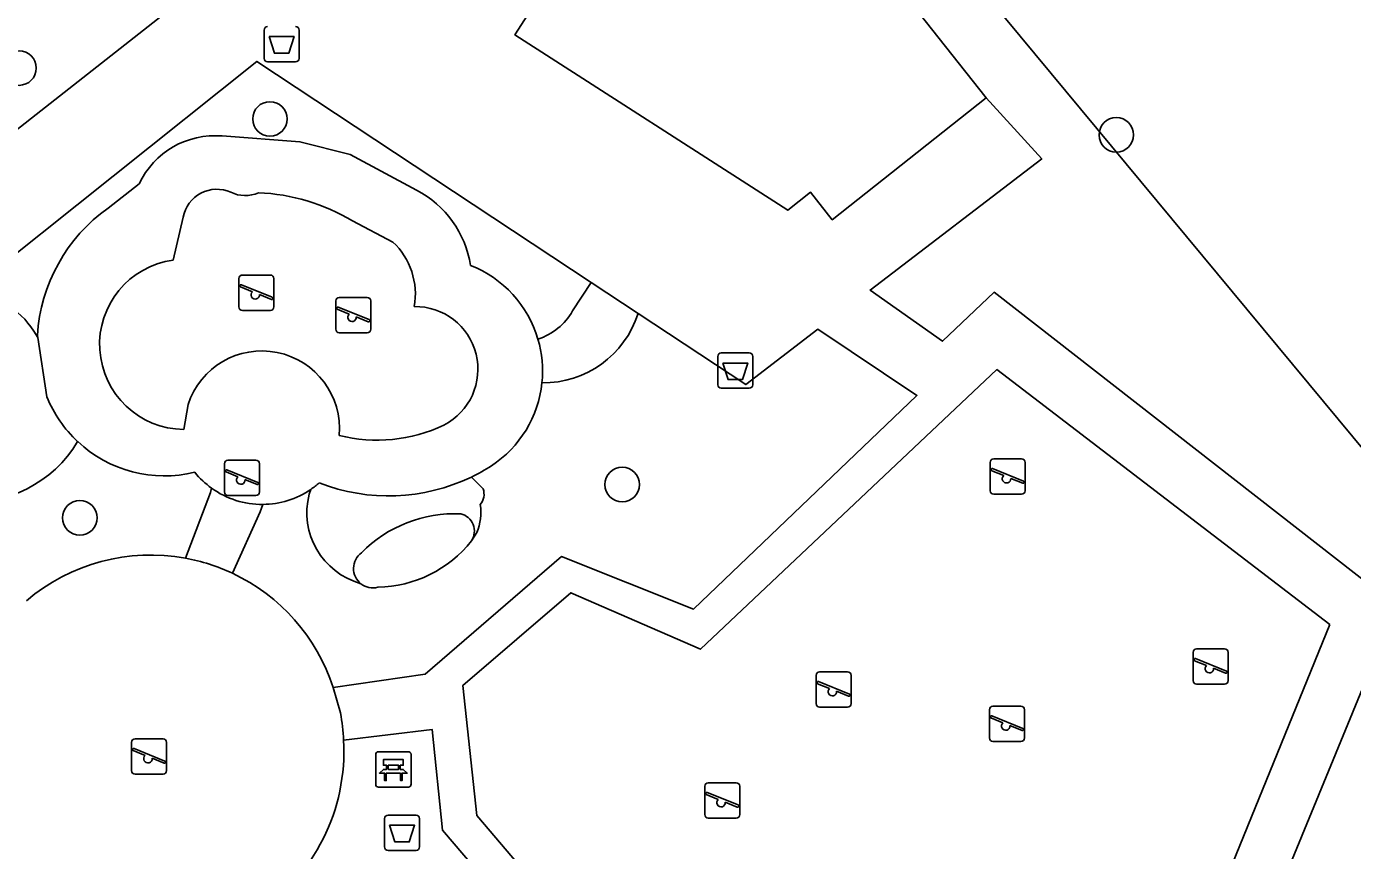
# Model space of a CAD drawing. Extents: x 159888 to 160757, y 384031 to 384746.
# Drawn here: x 160301.51 to 160339.01, y 384151.94 to 384175.24 of the extents above; entities that cross this region are included whole.
import ezdxf

# ---------------------------------------------------------------- set-up
doc = ezdxf.new("R2010")
doc.units = 0
for name, color, linetype in [('IMGEO_Afvalbak', 7, 'Continuous'), ('IMGEO_Bank', 7, 'Continuous'), ('IMGEO_Boom', 7, 'Continuous'), ('IMGEO_Groenvoorziening', 7, 'Continuous'), ('IMGEO_Hek', 7, 'Continuous'), ('IMGEO_Pand', 7, 'Continuous'), ('IMGEO_Speelvoorziening', 7, 'Continuous'), ('IMGEO_Voetpad_gesloten', 7, 'Continuous'), ('IMGEO_Voetpad_open', 7, 'Continuous')]:
    doc.layers.add(name, color=color, linetype=linetype)

msp = doc.modelspace()

# ---------------------------------------------------------------- linework, layer by layer
at = {"layer": 'IMGEO_Afvalbak'}
for p, q in [((160308.233, 384174.338), (160308.233, 384175.138)), ((160308.233, 384175.138), (160308.233, 384174.338)), ((160309.223, 384175.138), (160309.223, 384174.338)), ((160309.223, 384174.338), (160309.223, 384175.138)), ((160309.123, 384174.238), (160308.333, 384174.238)), ((160308.333, 384174.238), (160309.123, 384174.238)), ((160321.163, 384166.011), (160321.953, 384166.011)), ((160321.953, 384166.011), (160321.163, 384166.011)), ((160321.063, 384165.111), (160321.063, 384165.911)), ((160321.063, 384165.911), (160321.063, 384165.111)), ((160322.053, 384165.911), (160322.053, 384165.111)), ((160322.053, 384165.111), (160322.053, 384165.911)), ((160321.953, 384165.011), (160321.163, 384165.011)), ((160321.163, 384165.011), (160321.953, 384165.011)), ((160311.74, 384152.944), (160312.53, 384152.944)), ((160312.53, 384152.944), (160311.74, 384152.944)), ((160311.64, 384152.044), (160311.64, 384152.844)), ((160311.64, 384152.844), (160311.64, 384152.044)), ((160312.63, 384152.844), (160312.63, 384152.044)), ((160312.63, 384152.044), (160312.63, 384152.844)), ((160312.53, 384151.944), (160311.74, 384151.944)), ((160311.74, 384151.944), (160312.53, 384151.944))]:
    msp.add_line(p, q, dxfattribs=at)
for points in [[(160308.376, 384174.952), (160309.08, 384174.952), (160308.931, 384174.482), (160308.525, 384174.482), (160308.376, 384174.952)], [(160321.206, 384165.725), (160321.91, 384165.725), (160321.761, 384165.255), (160321.355, 384165.255), (160321.206, 384165.725)], [(160311.783, 384152.658), (160312.487, 384152.658), (160312.338, 384152.188), (160311.932, 384152.188), (160311.783, 384152.658)]]:
    msp.add_lwpolyline(points, dxfattribs=at)
for centre, start, end in [((160308.333, 384175.138), 90, 180), ((160308.333, 384175.138), 90, 180), ((160309.123, 384175.138), 0, 90), ((160309.123, 384175.138), 360, 90), ((160308.333, 384174.338), 180, 270), ((160308.333, 384174.338), 180, 270), ((160309.123, 384174.338), 270, 0), ((160309.123, 384174.338), 270, 0), ((160321.163, 384165.911), 90, 180), ((160321.163, 384165.911), 90, 180), ((160321.953, 384165.911), 0, 90), ((160321.953, 384165.911), 360, 90), ((160321.163, 384165.111), 180, 270), ((160321.163, 384165.111), 180, 270), ((160321.953, 384165.111), 270, 0), ((160321.953, 384165.111), 270, 0), ((160311.74, 384152.844), 90, 180), ((160311.74, 384152.844), 90, 180), ((160312.53, 384152.844), 0, 90), ((160312.53, 384152.844), 360, 90), ((160311.74, 384152.044), 180, 270), ((160311.74, 384152.044), 180, 270), ((160312.53, 384152.044), 270, 0), ((160312.53, 384152.044), 270, 0)]:
    msp.add_arc(centre, 0.1, start, end, dxfattribs=at)
at = {"layer": 'IMGEO_Bank'}
for p, q in [((160311.463, 384154.736), (160312.304, 384154.736)), ((160312.304, 384154.736), (160311.463, 384154.736)), ((160311.388, 384153.811), (160311.388, 384154.652)), ((160311.388, 384154.652), (160311.388, 384153.811)), ((160311.697, 384154.242), (160311.697, 384154.348)), ((160311.741, 384154.348), (160311.741, 384154.242)), ((160312.029, 384154.354), (160311.747, 384154.354)), ((160312.035, 384154.242), (160312.035, 384154.348)), ((160312.079, 384154.348), (160312.079, 384154.242)), ((160312.388, 384154.661), (160312.388, 384153.82)), ((160312.388, 384153.82), (160312.388, 384154.661)), ((160312.085, 384154.134), (160311.692, 384154.134)), ((160311.747, 384154.236), (160312.029, 384154.236)), ((160312.313, 384153.736), (160311.472, 384153.736)), ((160311.472, 384153.736), (160312.313, 384153.736))]:
    msp.add_line(p, q, dxfattribs=at)
for points in [[(160311.691, 384154.354), (160311.605, 384154.354), (160311.605, 384154.515), (160312.168, 384154.515), (160312.168, 384154.354), (160312.085, 384154.354)], [(160311.635, 384154.134), (160311.493, 384154.134), (160311.605, 384154.236), (160311.691, 384154.236)], [(160311.685, 384154.127), (160311.685, 384153.92), (160311.642, 384153.92), (160311.642, 384154.127)], [(160312.085, 384154.236), (160312.168, 384154.236), (160312.28, 384154.134), (160312.141, 384154.134)], [(160312.135, 384154.127), (160312.135, 384153.92), (160312.091, 384153.92), (160312.091, 384154.127)]]:
    msp.add_lwpolyline(points, dxfattribs=at)
for centre, radius, start, end in [((160311.466, 384154.658), 0.0779, 92.4484, 184.2845), ((160311.466, 384154.658), 0.0779, 92.4484, 184.2845), ((160312.31, 384154.658), 0.0779, 2.4484, 94.2845), ((160312.31, 384154.658), 0.0779, 2.4484, 94.2845), ((160311.69, 384154.347), 0.00671, 2.8957, 87.1043), ((160311.747, 384154.347), 0.00671, 92.8957, 177.1043), ((160312.029, 384154.347), 0.00671, 2.8957, 87.1043), ((160312.086, 384154.347), 0.00671, 92.8957, 177.1043), ((160311.635, 384154.127), 0.00671, 2.8957, 87.1043), ((160311.692, 384154.127), 0.00671, 92.8957, 177.1043), ((160311.69, 384154.243), 0.00671, 272.8957, 357.1043), ((160311.747, 384154.243), 0.00671, 182.8957, 267.1043), ((160312.029, 384154.243), 0.00671, 272.8957, 357.1043), ((160312.086, 384154.243), 0.00671, 182.8957, 267.1043), ((160312.084, 384154.127), 0.00671, 2.8957, 87.1043), ((160312.141, 384154.127), 0.00671, 92.8957, 177.1043), ((160311.466, 384153.814), 0.0779, 182.4484, 274.2845), ((160311.466, 384153.814), 0.0779, 182.4484, 274.2845), ((160312.31, 384153.814), 0.0779, 272.4484, 4.2845), ((160312.31, 384153.814), 0.0779, 272.4484, 4.2845)]:
    msp.add_arc(centre, radius, start, end, dxfattribs=at)
at = {"layer": 'IMGEO_Boom'}
for centre in [(160301.301, 384174.064), (160308.398, 384172.624), (160332.334, 384172.175), (160318.36, 384162.288), (160303.021, 384161.348)]:
    msp.add_circle(centre, 0.489, dxfattribs=at)
at = {"layer": 'IMGEO_Groenvoorziening'}
msp.add_lwpolyline([(160320.203, 384186.297), (160370.292, 384125.992), (160324.007, 384087.931), (160277.589, 384144.414)], dxfattribs=at)
at = {"layer": 'IMGEO_Hek'}
msp.add_lwpolyline([(160316.691, 384188.671), (160318.655, 384188.161), (160320.203, 384186.297), (160370.292, 384125.992), (160324.007, 384087.931), (160277.589, 384144.414)], dxfattribs=at)
at = {"layer": 'IMGEO_Pand'}
for points in [[(160319.628, 384184.619), (160315.276, 384181.172), (160317.492, 384178.374), (160315.326, 384175.002), (160323.045, 384170.045), (160323.686, 384170.553), (160324.301, 384169.777), (160328.653, 384173.223)], [(160328.653, 384173.223), (160319.628, 384184.619)]]:
    msp.add_lwpolyline(points, dxfattribs=at)
at = {"layer": 'IMGEO_Speelvoorziening'}
for p, q in [((160307.52, 384167.312), (160307.52, 384168.112)), ((160307.52, 384168.112), (160307.52, 384167.312)), ((160307.903, 384167.74), (160307.564, 384167.877)), ((160307.589, 384167.937), (160308.465, 384167.584)), ((160307.62, 384168.212), (160308.41, 384168.212)), ((160308.41, 384168.212), (160307.62, 384168.212)), ((160308.51, 384168.112), (160308.51, 384167.312)), ((160308.51, 384167.312), (160308.51, 384168.112)), ((160308.441, 384167.524), (160308.101, 384167.661)), ((160310.258, 384166.68), (160310.258, 384167.48)), ((160310.258, 384167.48), (160310.258, 384166.68)), ((160310.358, 384167.58), (160311.148, 384167.58)), ((160311.148, 384167.58), (160310.358, 384167.58)), ((160311.248, 384167.48), (160311.248, 384166.68)), ((160311.248, 384166.68), (160311.248, 384167.48)), ((160308.41, 384167.212), (160307.62, 384167.212)), ((160307.62, 384167.212), (160308.41, 384167.212)), ((160310.641, 384167.108), (160310.302, 384167.245)), ((160310.327, 384167.305), (160311.203, 384166.952)), ((160311.179, 384166.892), (160310.839, 384167.029)), ((160311.148, 384166.58), (160310.358, 384166.58)), ((160310.358, 384166.58), (160311.148, 384166.58)), ((160307.211, 384162.979), (160308.001, 384162.979)), ((160308.001, 384162.979), (160307.211, 384162.979)), ((160328.866, 384163.015), (160329.656, 384163.015)), ((160329.656, 384163.015), (160328.866, 384163.015)), ((160307.111, 384162.079), (160307.111, 384162.879)), ((160307.111, 384162.879), (160307.111, 384162.079)), ((160307.494, 384162.507), (160307.155, 384162.644)), ((160307.18, 384162.704), (160308.056, 384162.351)), ((160308.101, 384162.879), (160308.101, 384162.079)), ((160308.101, 384162.079), (160308.101, 384162.879)), ((160328.766, 384162.115), (160328.766, 384162.915)), ((160328.766, 384162.915), (160328.766, 384162.115)), ((160329.149, 384162.543), (160328.81, 384162.68)), ((160328.835, 384162.74), (160329.711, 384162.387)), ((160329.756, 384162.915), (160329.756, 384162.115)), ((160329.756, 384162.115), (160329.756, 384162.915)), ((160308.032, 384162.291), (160307.692, 384162.428)), ((160329.687, 384162.327), (160329.347, 384162.464)), ((160308.001, 384161.979), (160307.211, 384161.979)), ((160307.211, 384161.979), (160308.001, 384161.979)), ((160329.656, 384162.015), (160328.866, 384162.015)), ((160328.866, 384162.015), (160329.656, 384162.015)), ((160334.505, 384156.745), (160334.505, 384157.545)), ((160334.505, 384157.545), (160334.505, 384156.745)), ((160334.574, 384157.37), (160335.45, 384157.017)), ((160334.605, 384157.645), (160335.395, 384157.645)), ((160335.395, 384157.645), (160334.605, 384157.645)), ((160335.495, 384157.545), (160335.495, 384156.745)), ((160335.495, 384156.745), (160335.495, 384157.545)), ((160323.943, 384156.995), (160324.733, 384156.995)), ((160324.733, 384156.995), (160323.943, 384156.995)), ((160334.888, 384157.173), (160334.549, 384157.31)), ((160335.426, 384156.957), (160335.086, 384157.094)), ((160323.843, 384156.095), (160323.843, 384156.895)), ((160323.843, 384156.895), (160323.843, 384156.095)), ((160324.226, 384156.523), (160323.887, 384156.66)), ((160323.912, 384156.72), (160324.788, 384156.367)), ((160324.833, 384156.895), (160324.833, 384156.095)), ((160324.833, 384156.095), (160324.833, 384156.895)), ((160335.395, 384156.645), (160334.605, 384156.645)), ((160334.605, 384156.645), (160335.395, 384156.645)), ((160324.764, 384156.307), (160324.424, 384156.444)), ((160324.733, 384155.995), (160323.943, 384155.995)), ((160323.943, 384155.995), (160324.733, 384155.995)), ((160328.746, 384155.125), (160328.746, 384155.925)), ((160328.746, 384155.925), (160328.746, 384155.125)), ((160328.846, 384156.025), (160329.636, 384156.025)), ((160329.636, 384156.025), (160328.846, 384156.025)), ((160329.736, 384155.925), (160329.736, 384155.125)), ((160329.736, 384155.125), (160329.736, 384155.925)), ((160329.129, 384155.553), (160328.79, 384155.69)), ((160328.815, 384155.75), (160329.691, 384155.397)), ((160329.667, 384155.337), (160329.327, 384155.474)), ((160304.584, 384155.101), (160305.374, 384155.101)), ((160305.374, 384155.101), (160304.584, 384155.101)), ((160304.484, 384154.201), (160304.484, 384155.001)), ((160304.484, 384155.001), (160304.484, 384154.201)), ((160304.867, 384154.629), (160304.528, 384154.766)), ((160304.553, 384154.826), (160305.429, 384154.473)), ((160305.474, 384155.001), (160305.474, 384154.201)), ((160305.474, 384154.201), (160305.474, 384155.001)), ((160329.636, 384155.025), (160328.846, 384155.025)), ((160328.846, 384155.025), (160329.636, 384155.025)), ((160305.405, 384154.413), (160305.065, 384154.55)), ((160305.374, 384154.101), (160304.584, 384154.101)), ((160304.584, 384154.101), (160305.374, 384154.101)), ((160320.695, 384152.959), (160320.695, 384153.759)), ((160320.695, 384153.759), (160320.695, 384152.959)), ((160320.795, 384153.859), (160321.585, 384153.859)), ((160321.585, 384153.859), (160320.795, 384153.859)), ((160321.685, 384153.759), (160321.685, 384152.959)), ((160321.685, 384152.959), (160321.685, 384153.759)), ((160321.078, 384153.387), (160320.739, 384153.524)), ((160320.764, 384153.584), (160321.64, 384153.231)), ((160321.616, 384153.171), (160321.276, 384153.308)), ((160321.585, 384152.859), (160320.795, 384152.859)), ((160320.795, 384152.859), (160321.585, 384152.859))]:
    msp.add_line(p, q, dxfattribs=at)
for centre, radius, start, end in [((160307.62, 384168.112), 0.1, 90, 180), ((160307.62, 384168.112), 0.1, 90, 180), ((160307.577, 384167.907), 0.0327, 68.078, 248.078), ((160308.41, 384168.112), 0.1, 0, 90), ((160308.41, 384168.112), 0.1, 360, 90), ((160307.982, 384167.65), 0.12, 130.9928, 5.1632), ((160308.453, 384167.554), 0.0327, 248.078, 68.078), ((160310.358, 384167.48), 0.1, 90, 180), ((160310.358, 384167.48), 0.1, 90, 180), ((160311.148, 384167.48), 0.1, 0, 90), ((160311.148, 384167.48), 0.1, 360, 90), ((160307.62, 384167.312), 0.1, 180, 270), ((160307.62, 384167.312), 0.1, 180, 270), ((160308.41, 384167.312), 0.1, 270, 0), ((160308.41, 384167.312), 0.1, 270, 0), ((160310.315, 384167.275), 0.0327, 68.078, 248.078), ((160310.72, 384167.018), 0.12, 130.9928, 5.1632), ((160311.191, 384166.922), 0.0327, 248.078, 68.078), ((160310.358, 384166.68), 0.1, 180, 270), ((160310.358, 384166.68), 0.1, 180, 270), ((160311.148, 384166.68), 0.1, 270, 0), ((160311.148, 384166.68), 0.1, 270, 0), ((160307.211, 384162.879), 0.1, 90, 180), ((160307.211, 384162.879), 0.1, 90, 180), ((160308.001, 384162.879), 0.1, 0, 90), ((160308.001, 384162.879), 0.1, 360, 90), ((160328.866, 384162.915), 0.1, 90, 180), ((160328.866, 384162.915), 0.1, 90, 180), ((160329.656, 384162.915), 0.1, 0, 90), ((160329.656, 384162.915), 0.1, 360, 90), ((160307.168, 384162.674), 0.0327, 68.078, 248.078), ((160328.823, 384162.71), 0.0327, 68.078, 248.078), ((160307.573, 384162.417), 0.12, 130.9928, 5.1632), ((160308.044, 384162.321), 0.0327, 248.078, 68.078), ((160329.228, 384162.453), 0.12, 130.9928, 5.1632), ((160329.699, 384162.357), 0.0327, 248.078, 68.078), ((160307.211, 384162.079), 0.1, 180, 270), ((160307.211, 384162.079), 0.1, 180, 270), ((160308.001, 384162.079), 0.1, 270, 0), ((160308.001, 384162.079), 0.1, 270, 0), ((160328.866, 384162.115), 0.1, 180, 270), ((160328.866, 384162.115), 0.1, 180, 270), ((160329.656, 384162.115), 0.1, 270, 0), ((160329.656, 384162.115), 0.1, 270, 0), ((160334.605, 384157.545), 0.1, 90, 180), ((160334.605, 384157.545), 0.1, 90, 180), ((160334.562, 384157.34), 0.0327, 68.078, 248.078), ((160335.395, 384157.545), 0.1, 0, 90), ((160335.395, 384157.545), 0.1, 360, 90), ((160323.943, 384156.895), 0.1, 90, 180), ((160323.943, 384156.895), 0.1, 90, 180), ((160324.733, 384156.895), 0.1, 0, 90), ((160324.733, 384156.895), 0.1, 360, 90), ((160334.967, 384157.083), 0.12, 130.9928, 5.1632), ((160335.438, 384156.987), 0.0327, 248.078, 68.078), ((160323.9, 384156.69), 0.0327, 68.078, 248.078), ((160334.605, 384156.745), 0.1, 180, 270), ((160334.605, 384156.745), 0.1, 180, 270), ((160335.395, 384156.745), 0.1, 270, 0), ((160335.395, 384156.745), 0.1, 270, 0), ((160324.305, 384156.433), 0.12, 130.9928, 5.1632), ((160324.776, 384156.337), 0.0327, 248.078, 68.078), ((160323.943, 384156.095), 0.1, 180, 270), ((160323.943, 384156.095), 0.1, 180, 270), ((160324.733, 384156.095), 0.1, 270, 0), ((160324.733, 384156.095), 0.1, 270, 0), ((160328.846, 384155.925), 0.1, 90, 180), ((160328.846, 384155.925), 0.1, 90, 180), ((160329.636, 384155.925), 0.1, 0, 90), ((160329.636, 384155.925), 0.1, 360, 90), ((160328.803, 384155.72), 0.0327, 68.078, 248.078), ((160329.208, 384155.463), 0.12, 130.9928, 5.1632), ((160304.584, 384155.001), 0.1, 90, 180), ((160304.584, 384155.001), 0.1, 90, 180), ((160305.374, 384155.001), 0.1, 0, 90), ((160305.374, 384155.001), 0.1, 360, 90), ((160328.846, 384155.125), 0.1, 180, 270), ((160328.846, 384155.125), 0.1, 180, 270), ((160329.636, 384155.125), 0.1, 270, 0), ((160329.636, 384155.125), 0.1, 270, 0), ((160329.679, 384155.367), 0.0327, 248.078, 68.078), ((160304.541, 384154.796), 0.0327, 68.078, 248.078), ((160304.946, 384154.539), 0.12, 130.9928, 5.1632), ((160305.417, 384154.443), 0.0327, 248.078, 68.078), ((160304.584, 384154.201), 0.1, 180, 270), ((160304.584, 384154.201), 0.1, 180, 270), ((160305.374, 384154.201), 0.1, 270, 0), ((160305.374, 384154.201), 0.1, 270, 0), ((160320.795, 384153.759), 0.1, 90, 180), ((160320.795, 384153.759), 0.1, 90, 180), ((160321.585, 384153.759), 0.1, 0, 90), ((160321.585, 384153.759), 0.1, 360, 90), ((160320.752, 384153.554), 0.0327, 68.078, 248.078), ((160321.157, 384153.297), 0.12, 130.9928, 5.1632), ((160321.628, 384153.201), 0.0327, 248.078, 68.078), ((160320.795, 384152.959), 0.1, 180, 270), ((160320.795, 384152.959), 0.1, 180, 270), ((160321.585, 384152.959), 0.1, 270, 0), ((160321.585, 384152.959), 0.1, 270, 0)]:
    msp.add_arc(centre, radius, start, end, dxfattribs=at)
at = {"layer": 'IMGEO_Voetpad_gesloten'}
for points in [[(160307.042, 384172.144), (160309.244, 384171.982), (160310.662, 384171.623), (160312.546, 384170.614)], [(160303.823, 384170.105), (160304.7, 384170.79)], [(160305.943, 384169.845), (160305.661, 384168.636)], [(160311.876, 384169.143), (160310.733, 384169.743)], [(160317.483, 384168.004), (160316.958, 384167.198)], [(160318.808, 384167.129), (160317.483, 384168.004)], [(160301.831, 384166.448), (160301.72, 384166.63)], [(160301.831, 384166.448), (160301.822, 384166.506)], [(160302.088, 384164.77), (160301.831, 384166.448)], [(160305.961, 384163.847), (160306.081, 384164.549)], [(160314.425, 384162.169), (160314.094, 384162.502)], [(160309.552, 384162.152), (160309.506, 384162.016)], [(160314.098, 384160.702), (160314.251, 384160.935)], [(160310.189, 384156.55), (160310.395, 384155.831)]]:
    msp.add_lwpolyline(points, dxfattribs=at)
for centre, radius, start, end in [((160306.839, 384169.793), 2.359, 85.0554, 155.0123), ((160306.897, 384169.667), 0.97, 66.1344, 169.4212), ((160307.696, 384171.366), 0.908, 243.3935, 294.4087), ((160307.84, 384164.918), 5.626, 59.0556, 87.6487), ((160311.187, 384168.031), 2.919, 8.9463, 62.2461), ((160306.566, 384166.224), 4.752, 125.2525, 176.6004), ((160310.494, 384167.675), 2.016, 349.8946, 46.7298), ((160305.986, 384166.252), 2.406, 97.7646, 269.4044), ((160312.899, 384165.497), 3.209, 16.355, 68.5962), ((160299.567, 384165.213), 2.577, 33.3496, 82.7806), ((160312.506, 384165.548), 1.773, 297.2683, 90.8605), ((160315.43, 384168.075), 1.762, 288.1116, 330.1289), ((160316.125, 384167.977), 2.814, 269.2808, 342.4499), ((160312.881, 384165.497), 3.226, 354.0735, 16.2736), ((160308.168, 384163.872), 2.194, 354.949, 162.0291), ((160312.899, 384165.5), 3.209, 303.3117, 353.9952), ((160305.403, 384166.12), 3.579, 202.1587, 226.939), ((160311.433, 384167.898), 4.355, 255.639, 295.6483), ((160299.964, 384165.283), 3.483, 264.0361, 329.2986), ((160305.42, 384166.132), 3.599, 226.8718, 283.7006), ((160308.127, 384164.128), 2.381, 218.8244, 234.6396), ((160311.586, 384167.668), 5.743, 295.8919, 302.3716), ((160308.188, 384164.155), 2.424, 304.2586, 311.3231), ((160311.748, 384167.389), 5.421, 248.7999, 295.6421), ((160308.171, 384164.165), 2.437, 234.2952, 270.5779), ((160308.179, 384164.162), 2.434, 270.3981, 304.3292), ((160311.538, 384161.503), 2.096, 165.8299, 254.2144), ((160314.005, 384162.013), 0.448, 319.541, 20.4138), ((160312.84, 384161.505), 1.522, 338.0198, 8.2143), ((160313.625, 384157.761), 3.705, 87.343, 135.4566), ((160313.677, 384160.975), 0.502, 327.0547, 76.1577), ((160311.312, 384159.916), 0.551, 126.4236, 231.3477), ((160305.027, 384154.865), 5.431, 79.6064, 130.3184), ((160305.024, 384154.858), 5.438, 64.8477, 79.5816), ((160305.025, 384154.864), 5.432, 18.0765, 64.833), ((160303.06, 384154.621), 7.434, 3.4098, 9.3688), ((160304.977, 384154.752), 5.513, 243.6435, 3.233)]:
    msp.add_arc(centre, radius, start, end, dxfattribs=at)
at = {"layer": 'IMGEO_Voetpad_open'}
for points in [[(160307.246, 384177.051), (160295.871, 384168.118)], [(160317.483, 384168.004), (160308.023, 384174.25), (160299.891, 384167.77)], [(160321.172, 384121.592), (160324.723, 384120.517), (160327.62, 384122.653), (160328.057, 384123.947), (160335.496, 384129.057), (160336.769, 384128.5), (160338.819, 384128.82), (160339.995, 384130.787), (160339.853, 384133.194), (160338.903, 384136.777), (160338.03, 384139.053), (160335.005, 384140.566), (160333.148, 384140.09), (160332.622, 384139.756), (160332.43, 384139.846), (160340.256, 384158.859), (160328.876, 384167.724), (160327.414, 384166.338), (160325.372, 384167.785), (160330.227, 384171.495), (160328.653, 384173.223)], [(160310.189, 384156.55), (160312.786, 384156.925), (160316.647, 384160.251), (160320.376, 384158.769), (160326.695, 384164.81), (160323.896, 384166.68), (160321.859, 384165.115), (160318.808, 384167.129)], [(160338.374, 384158.332), (160328.952, 384165.541), (160320.571, 384157.631), (160316.91, 384159.232), (160313.855, 384156.609), (160314.244, 384152.932), (160318.372, 384148.088), (160332.87, 384144.816), (160338.374, 384158.332)], [(160306.749, 384162.186), (160306.721, 384162.066), (160306.007, 384160.207)], [(160307.335, 384159.781), (160308.119, 384161.517), (160308.196, 384161.728)], [(160314.095, 384160.697), (160314.098, 384160.702)], [(160310.481, 384155.063), (160312.981, 384155.366), (160313.282, 384152.519), (160317.827, 384147.185), (160332.565, 384143.86), (160330.595, 384139.14), (160330.069, 384138.768), (160329.03, 384134.817), (160322.641, 384130.814), (160320.537, 384130.032), (160318.587, 384128.787), (160318.988, 384128.143), (160319.008, 384124.819)]]:
    msp.add_lwpolyline(points, dxfattribs=at)
for centre, radius, start, end in [((160311.376, 384162.854), 3.471, 271.2263, 321.5741), ((160311.311, 384159.916), 0.55, 231.4436, 284.6593)]:
    msp.add_arc(centre, radius, start, end, dxfattribs=at)

doc.saveas('drawing.dxf')
